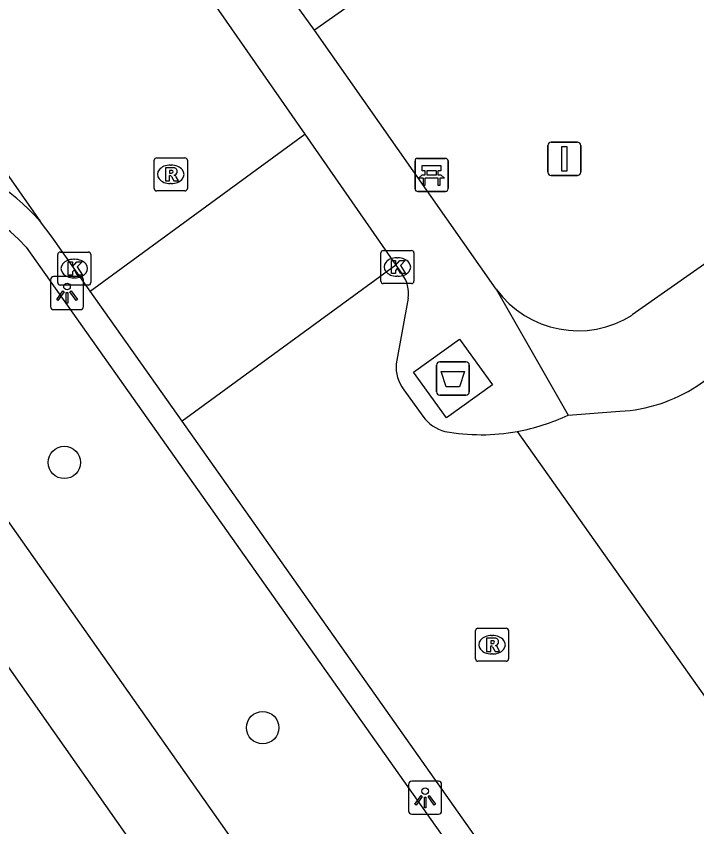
# Model space of a CAD drawing. Extents: x 159353 to 160616, y 385893 to 387321.
# Drawn here: x 160055.18 to 160075.74, y 387095.74 to 387120.24 of the extents above; entities that cross this region are included whole.
import ezdxf

# ---------------------------------------------------------------- set-up
doc = ezdxf.new("R2010")
doc.units = 0
for name, color, linetype in [('IMGEO_Afval_apart_plaats', 7, 'Continuous'), ('IMGEO_Bank', 7, 'Continuous'), ('IMGEO_Boom', 7, 'Continuous'), ('IMGEO_Kolk', 7, 'Continuous'), ('IMGEO_Lichtpunt', 7, 'Continuous'), ('IMGEO_Rijbaan_lokaal_gesloten', 7, 'Continuous'), ('IMGEO_Rijbaan_lokaal_open', 7, 'Continuous'), ('IMGEO_Rioolput', 7, 'Continuous'), ('IMGEO_Verkeersbordpaal', 7, 'Continuous'), ('IMGEO_Voetpad_gesloten', 7, 'Continuous'), ('IMGEO_Voetpad_open', 7, 'Continuous')]:
    doc.layers.add(name, color=color, linetype=linetype)

msp = doc.modelspace()

# ---------------------------------------------------------------- linework, layer by layer
at = {"layer": 'IMGEO_Afval_apart_plaats'}
for p, q in [((160067.88, 387108.889), (160067.88, 387109.689)), ((160067.88, 387109.689), (160067.88, 387108.889)), ((160067.98, 387109.789), (160068.77, 387109.789)), ((160068.77, 387109.789), (160067.98, 387109.789)), ((160068.87, 387109.689), (160068.87, 387108.889)), ((160068.87, 387108.889), (160068.87, 387109.689)), ((160068.77, 387108.789), (160067.98, 387108.789)), ((160067.98, 387108.789), (160068.77, 387108.789))]:
    msp.add_line(p, q, dxfattribs=at)
msp.add_lwpolyline([(160068.023, 387109.503), (160068.727, 387109.503), (160068.578, 387109.033), (160068.172, 387109.033), (160068.023, 387109.503)], dxfattribs=at)
for centre, start, end in [((160067.98, 387109.689), 90, 180), ((160067.98, 387109.689), 90, 180), ((160068.77, 387109.689), 0, 90), ((160068.77, 387109.689), 360, 90), ((160067.98, 387108.889), 180, 270), ((160067.98, 387108.889), 180, 270), ((160068.77, 387108.889), 270, 0), ((160068.77, 387108.889), 270, 0)]:
    msp.add_arc(centre, 0.1, start, end, dxfattribs=at)
at = {"layer": 'IMGEO_Bank'}
for p, q in [((160067.23, 387115.019), (160067.23, 387115.86)), ((160067.23, 387115.86), (160067.23, 387115.019)), ((160067.305, 387115.944), (160068.146, 387115.944)), ((160068.146, 387115.944), (160067.305, 387115.944)), ((160068.23, 387115.869), (160068.23, 387115.028)), ((160068.23, 387115.028), (160068.23, 387115.869)), ((160067.539, 387115.45), (160067.539, 387115.556)), ((160067.583, 387115.556), (160067.583, 387115.45)), ((160067.871, 387115.562), (160067.589, 387115.562)), ((160067.877, 387115.45), (160067.877, 387115.556)), ((160067.921, 387115.556), (160067.921, 387115.45)), ((160067.927, 387115.342), (160067.534, 387115.342)), ((160067.589, 387115.444), (160067.871, 387115.444)), ((160068.155, 387114.944), (160067.314, 387114.944)), ((160067.314, 387114.944), (160068.155, 387114.944))]:
    msp.add_line(p, q, dxfattribs=at)
for points in [[(160067.533, 387115.562), (160067.447, 387115.562), (160067.447, 387115.723), (160068.01, 387115.723), (160068.01, 387115.562), (160067.927, 387115.562)], [(160067.477, 387115.342), (160067.335, 387115.342), (160067.447, 387115.444), (160067.533, 387115.444)], [(160067.527, 387115.335), (160067.527, 387115.128), (160067.484, 387115.128), (160067.484, 387115.335)], [(160067.927, 387115.444), (160068.01, 387115.444), (160068.122, 387115.342), (160067.983, 387115.342)], [(160067.977, 387115.335), (160067.977, 387115.128), (160067.933, 387115.128), (160067.933, 387115.335)]]:
    msp.add_lwpolyline(points, dxfattribs=at)
for centre, radius, start, end in [((160067.308, 387115.866), 0.0779, 92.4484, 184.2845), ((160067.308, 387115.866), 0.0779, 92.4484, 184.2845), ((160068.152, 387115.866), 0.0779, 2.4484, 94.2845), ((160068.152, 387115.866), 0.0779, 2.4484, 94.2845), ((160067.532, 387115.555), 0.00671, 2.8957, 87.1043), ((160067.589, 387115.555), 0.00671, 92.8957, 177.1043), ((160067.871, 387115.555), 0.00671, 2.8957, 87.1043), ((160067.928, 387115.555), 0.00671, 92.8957, 177.1043), ((160067.477, 387115.335), 0.00671, 2.8957, 87.1043), ((160067.534, 387115.335), 0.00671, 92.8957, 177.1043), ((160067.532, 387115.451), 0.00671, 272.8957, 357.1043), ((160067.589, 387115.451), 0.00671, 182.8957, 267.1043), ((160067.871, 387115.451), 0.00671, 272.8957, 357.1043), ((160067.928, 387115.451), 0.00671, 182.8957, 267.1043), ((160067.926, 387115.335), 0.00671, 2.8957, 87.1043), ((160067.983, 387115.335), 0.00671, 92.8957, 177.1043), ((160068.152, 387115.022), 0.0779, 272.4484, 4.2845), ((160068.152, 387115.022), 0.0779, 272.4484, 4.2845), ((160067.308, 387115.022), 0.0779, 182.4484, 274.2845), ((160067.308, 387115.022), 0.0779, 182.4484, 274.2845)]:
    msp.add_arc(centre, radius, start, end, dxfattribs=at)
at = {"layer": 'IMGEO_Boom'}
for centre in [(160056.636, 387106.751), (160062.627, 387098.734)]:
    msp.add_circle(centre, 0.489, dxfattribs=at)
at = {"layer": 'IMGEO_Kolk'}
for p, q in [((160056.509, 387113.113), (160057.361, 387113.113)), ((160066.197, 387112.233), (160066.197, 387113.085)), ((160066.272, 387113.159), (160067.124, 387113.159)), ((160067.198, 387113.085), (160067.198, 387112.233)), ((160056.434, 387112.187), (160056.434, 387113.039)), ((160056.922, 387112.893), (160056.947, 387112.893)), ((160057.435, 387113.039), (160057.435, 387112.187)), ((160066.685, 387112.939), (160066.71, 387112.939)), ((160056.945, 387112.333), (160056.92, 387112.333)), ((160066.708, 387112.379), (160066.683, 387112.379)), ((160057.361, 387112.113), (160056.509, 387112.113)), ((160067.124, 387112.159), (160066.272, 387112.159))]:
    msp.add_line(p, q, dxfattribs=at)
for points in [[(160056.509, 387113.113), (160057.361, 387113.113)], [(160066.197, 387112.233), (160066.197, 387113.085)], [(160066.272, 387113.159), (160067.124, 387113.159)], [(160067.198, 387113.085), (160067.198, 387112.233)], [(160056.434, 387112.187), (160056.434, 387113.039)], [(160057.435, 387113.039), (160057.435, 387112.187)], [(160066.518, 387112.859), (160066.641, 387112.859), (160066.641, 387112.708), (160066.771, 387112.859), (160066.935, 387112.859), (160066.789, 387112.708), (160066.942, 387112.459), (160066.79, 387112.459), (160066.705, 387112.623), (160066.641, 387112.556), (160066.641, 387112.459), (160066.518, 387112.459), (160066.518, 387112.859)], [(160056.755, 387112.813), (160056.878, 387112.813), (160056.878, 387112.662), (160057.008, 387112.813), (160057.172, 387112.813), (160057.026, 387112.662), (160057.179, 387112.413), (160057.027, 387112.413), (160056.942, 387112.577), (160056.878, 387112.51), (160056.878, 387112.413), (160056.755, 387112.413), (160056.755, 387112.813)], [(160057.361, 387112.113), (160056.509, 387112.113)], [(160067.124, 387112.159), (160066.272, 387112.159)]]:
    msp.add_lwpolyline(points, dxfattribs=at)
for centre, start, end in [((160056.511, 387113.037), 91.552, 178.448), ((160056.511, 387113.037), 91.552, 178.448), ((160057.359, 387113.037), 1.552, 88.448), ((160057.359, 387113.037), 1.552, 88.448), ((160066.274, 387113.083), 91.552, 178.448), ((160066.274, 387113.083), 91.552, 178.448), ((160067.122, 387113.083), 1.552, 88.448), ((160067.122, 387113.083), 1.552, 88.448), ((160056.511, 387112.189), 181.552, 268.448), ((160056.511, 387112.189), 181.552, 268.448), ((160057.359, 387112.189), 271.552, 358.448), ((160057.359, 387112.189), 271.552, 358.448), ((160066.274, 387112.235), 181.552, 268.448), ((160066.274, 387112.235), 181.552, 268.448), ((160067.122, 387112.235), 271.552, 358.448), ((160067.122, 387112.235), 271.552, 358.448)]:
    msp.add_arc(centre, 0.0765, start, end, dxfattribs=at)
for centre, major_axis, ratio, start_param, end_param in [((160056.921, 387112.613), (-0.387, 0.002), 0.722429, 4.712389, 7.853982), ((160056.946, 387112.613), (-0.39, 0.002), 0.717154, 1.570796, 4.712389), ((160066.684, 387112.659), (-0.387, 0.002), 0.722429, 4.712389, 7.853982), ((160066.709, 387112.659), (-0.39, 0.002), 0.717154, 1.570796, 4.712389)]:
    msp.add_ellipse(centre, major_axis=major_axis, ratio=ratio, start_param=start_param, end_param=end_param, dxfattribs=at)
at = {"layer": 'IMGEO_Lichtpunt'}
for p, q in [((160057.119, 387112.368), (160056.311, 387112.368)), ((160057.119, 387112.368), (160056.311, 387112.368)), ((160056.217, 387112.273), (160056.217, 387111.466)), ((160056.217, 387112.273), (160056.217, 387111.466)), ((160057.213, 387111.466), (160057.213, 387112.273)), ((160057.213, 387111.466), (160057.213, 387112.273)), ((160056.311, 387111.372), (160057.119, 387111.372)), ((160056.311, 387111.372), (160057.119, 387111.372)), ((160067.037, 387097.02), (160067.037, 387096.213)), ((160067.037, 387097.02), (160067.037, 387096.213)), ((160067.939, 387097.115), (160067.131, 387097.115)), ((160067.939, 387097.115), (160067.131, 387097.115)), ((160068.033, 387096.213), (160068.033, 387097.02)), ((160068.033, 387096.213), (160068.033, 387097.02)), ((160067.131, 387096.119), (160067.939, 387096.119)), ((160067.131, 387096.119), (160067.939, 387096.119))]:
    msp.add_line(p, q, dxfattribs=at)
for points in [[(160056.591, 387111.937), (160056.63, 387111.909), (160056.442, 387111.647), (160056.404, 387111.674), (160056.591, 387111.937)], [(160056.693, 387111.889), (160056.74, 387111.889), (160056.74, 387111.567), (160056.693, 387111.567), (160056.693, 387111.889)], [(160056.803, 387111.909), (160056.841, 387111.936), (160057.028, 387111.674), (160056.989, 387111.646), (160056.803, 387111.909)], [(160067.411, 387096.684), (160067.45, 387096.656), (160067.262, 387096.394), (160067.224, 387096.421), (160067.411, 387096.684)], [(160067.623, 387096.656), (160067.661, 387096.683), (160067.848, 387096.421), (160067.809, 387096.393), (160067.623, 387096.656)], [(160067.513, 387096.636), (160067.56, 387096.636), (160067.56, 387096.314), (160067.513, 387096.314), (160067.513, 387096.636)]]:
    msp.add_lwpolyline(points, dxfattribs=at)
for centre in [(160056.716, 387112.071), (160067.536, 387096.818)]:
    msp.add_circle(centre, 0.0994, dxfattribs=at)
for centre, start, end in [((160056.311, 387112.273), 90, 180), ((160056.311, 387112.273), 90, 180), ((160057.119, 387112.273), 0, 90), ((160057.119, 387112.273), 0, 90), ((160056.311, 387111.466), 180, 270), ((160056.311, 387111.466), 180, 270), ((160057.119, 387111.466), 270, 0), ((160057.119, 387111.466), 270, 360), ((160067.131, 387097.02), 90, 180), ((160067.131, 387097.02), 90, 180), ((160067.939, 387097.02), 0, 90), ((160067.939, 387097.02), 0, 90), ((160067.131, 387096.213), 180, 270), ((160067.131, 387096.213), 180, 270), ((160067.939, 387096.213), 270, 0), ((160067.939, 387096.213), 270, 360)]:
    msp.add_arc(centre, 0.0946, start, end, dxfattribs=at)
at = {"layer": 'IMGEO_Rijbaan_lokaal_gesloten'}
for points in [[(160044.869, 387129.755), (160044.916, 387129.765), (160055.912, 387114.022)], [(160057.013, 387126.577), (160057.251, 387126.237), (160063.901, 387116.671)], [(160057.418, 387111.93), (160056.235, 387113.606), (160055.912, 387114.022)], [(160066.654, 387112.712), (160066.841, 387112.443)], [(160067.024, 387111.715), (160066.662, 387109.729)], [(160066.89, 387108.948), (160067.471, 387108.147)], [(160079.152, 387081.161), (160077.989, 387082.818), (160074.7, 387087.444), (160060.195, 387107.996)], [(160070.32, 387107.688), (160077.487, 387097.553)]]:
    msp.add_lwpolyline(points, dxfattribs=at)
for centre, radius, start, end in [((160051.424, 387110.21), 5.889, 40.3422, 117.2099), ((160066.081, 387111.865), 0.955, 350.9568, 37.2638), ((160067.815, 387109.642), 1.157, 175.682, 216.8666), ((160068.414, 387108.809), 1.152, 215.0646, 255.977), ((160069.236, 387113.637), 6.047, 259.5135, 280.3292)]:
    msp.add_arc(centre, radius, start, end, dxfattribs=at)
at = {"layer": 'IMGEO_Rijbaan_lokaal_open'}
for points in [[(160075.743, 387109.06), (160108.312, 387131.909)], [(160057.418, 387111.93), (160063.901, 387116.671)], [(160063.901, 387116.671), (160066.654, 387112.712)], [(160066.654, 387112.712), (160060.195, 387107.996)], [(160060.195, 387107.996), (160057.418, 387111.93)], [(160071.856, 387108.185), (160073.422, 387108.301)]]:
    msp.add_lwpolyline(points, dxfattribs=at)
for centre, radius, start, end in [((160073.199, 387112.911), 4.615, 272.7672, 303.4497), ((160069.236, 387113.659), 6.069, 280.2861, 295.5737)]:
    msp.add_arc(centre, radius, start, end, dxfattribs=at)
at = {"layer": 'IMGEO_Rioolput'}
for p, q in [((160059.351, 387115.034), (160059.351, 387115.886)), ((160059.426, 387115.96), (160060.278, 387115.96)), ((160060.352, 387115.886), (160060.352, 387115.034)), ((160059.839, 387115.74), (160059.864, 387115.74)), ((160059.862, 387115.18), (160059.837, 387115.18)), ((160060.278, 387114.96), (160059.426, 387114.96)), ((160069.057, 387100.816), (160069.057, 387101.668)), ((160069.132, 387101.742), (160069.984, 387101.742)), ((160070.058, 387101.668), (160070.058, 387100.816)), ((160069.545, 387101.522), (160069.57, 387101.522)), ((160069.568, 387100.962), (160069.543, 387100.962)), ((160069.984, 387100.742), (160069.132, 387100.742))]:
    msp.add_line(p, q, dxfattribs=at)
for points in [[(160059.351, 387115.034), (160059.351, 387115.886)], [(160059.426, 387115.96), (160060.278, 387115.96)], [(160060.352, 387115.886), (160060.352, 387115.034)], [(160059.94, 387115.658), (160059.688, 387115.66), (160059.688, 387115.26)], [(160059.866, 387115.579), (160059.812, 387115.579), (160059.812, 387115.498)], [(160059.688, 387115.26), (160059.812, 387115.26), (160059.812, 387115.422), (160059.823, 387115.422)], [(160059.812, 387115.498), (160059.864, 387115.498)], [(160059.87, 387115.393), (160059.941, 387115.26), (160060.081, 387115.26), (160060.016, 387115.386)], [(160060.278, 387114.96), (160059.426, 387114.96)], [(160069.057, 387100.816), (160069.057, 387101.668)], [(160069.132, 387101.742), (160069.984, 387101.742)], [(160070.058, 387101.668), (160070.058, 387100.816)], [(160069.646, 387101.44), (160069.394, 387101.442), (160069.394, 387101.042)], [(160069.572, 387101.361), (160069.518, 387101.361), (160069.518, 387101.28)], [(160069.394, 387101.042), (160069.518, 387101.042), (160069.518, 387101.204), (160069.529, 387101.204)], [(160069.518, 387101.28), (160069.57, 387101.28)], [(160069.576, 387101.175), (160069.647, 387101.042), (160069.787, 387101.042), (160069.722, 387101.168)], [(160069.984, 387100.742), (160069.132, 387100.742)]]:
    msp.add_lwpolyline(points, dxfattribs=at)
for centre, radius, start, end in [((160059.428, 387115.884), 0.0765, 91.552, 178.448), ((160059.428, 387115.884), 0.0765, 91.552, 178.448), ((160060.276, 387115.884), 0.0765, 1.552, 88.448), ((160060.276, 387115.884), 0.0765, 1.552, 88.448), ((160059.872, 387115.483), 0.0964, 77.0061, 93.1865), ((160059.886, 387115.54), 0.0378, 276.6634, 79.6772), ((160059.939, 387115.548), 0.109, 350.3612, 89.416), ((160059.937, 387115.548), 0.112, 277.5842, 350.9817), ((160059.822, 387115.369), 0.0533, 26.0293, 88.6989), ((160059.848, 387115.687), 0.19, 274.7715, 282.9687), ((160059.921, 387115.333), 0.108, 29.5134, 73.7905), ((160059.428, 387115.036), 0.0765, 181.552, 268.448), ((160059.428, 387115.036), 0.0765, 181.552, 268.448), ((160060.276, 387115.036), 0.0765, 271.552, 358.448), ((160060.276, 387115.036), 0.0765, 271.552, 358.448), ((160069.134, 387101.666), 0.0765, 91.552, 178.448), ((160069.134, 387101.666), 0.0765, 91.552, 178.448), ((160069.982, 387101.666), 0.0765, 1.552, 88.448), ((160069.982, 387101.666), 0.0765, 1.552, 88.448), ((160069.578, 387101.265), 0.0964, 77.0061, 93.1865), ((160069.592, 387101.322), 0.0378, 276.6634, 79.6772), ((160069.645, 387101.33), 0.109, 350.3612, 89.416), ((160069.643, 387101.33), 0.112, 277.5842, 350.9817), ((160069.528, 387101.151), 0.0533, 26.0293, 88.6989), ((160069.554, 387101.469), 0.19, 274.7715, 282.9687), ((160069.627, 387101.115), 0.108, 29.5134, 73.7905), ((160069.134, 387100.818), 0.0765, 181.552, 268.448), ((160069.134, 387100.818), 0.0765, 181.552, 268.448), ((160069.982, 387100.818), 0.0765, 271.552, 358.448), ((160069.982, 387100.818), 0.0765, 271.552, 358.448)]:
    msp.add_arc(centre, radius, start, end, dxfattribs=at)
for centre, major_axis, ratio, start_param, end_param in [((160059.838, 387115.46), (-0.387, 0.002), 0.722429, 4.712389, 7.853982), ((160059.863, 387115.46), (-0.39, 0.002), 0.717154, 1.570796, 4.712389), ((160069.544, 387101.242), (-0.387, 0.002), 0.722429, 4.712389, 7.853982), ((160069.569, 387101.242), (-0.39, 0.002), 0.717154, 1.570796, 4.712389)]:
    msp.add_ellipse(centre, major_axis=major_axis, ratio=ratio, start_param=start_param, end_param=end_param, dxfattribs=at)
at = {"layer": 'IMGEO_Verkeersbordpaal'}
for p, q in [((160071.245, 387115.529), (160071.245, 387116.329)), ((160071.245, 387116.329), (160071.245, 387115.529)), ((160071.345, 387116.429), (160072.135, 387116.429)), ((160072.135, 387116.429), (160071.345, 387116.429)), ((160072.235, 387116.329), (160072.235, 387115.529)), ((160072.235, 387115.529), (160072.235, 387116.329)), ((160072.135, 387115.429), (160071.345, 387115.429)), ((160071.345, 387115.429), (160072.135, 387115.429))]:
    msp.add_line(p, q, dxfattribs=at)
msp.add_lwpolyline([(160071.665, 387116.304), (160071.815, 387116.304), (160071.815, 387115.554), (160071.665, 387115.554), (160071.665, 387116.304)], dxfattribs=at)
for centre, start, end in [((160071.345, 387116.329), 90, 180), ((160071.345, 387116.329), 90, 180), ((160072.135, 387116.329), 0, 90), ((160072.135, 387116.329), 360, 90), ((160071.345, 387115.529), 180, 270), ((160071.345, 387115.529), 180, 270), ((160072.135, 387115.529), 270, 0), ((160072.135, 387115.529), 270, 0)]:
    msp.add_arc(centre, 0.1, start, end, dxfattribs=at)
at = {"layer": 'IMGEO_Voetpad_gesloten'}
msp.add_lwpolyline([(160068.571, 387110.481), (160069.567, 387109.095), (160068.178, 387108.097), (160067.182, 387109.484), (160068.571, 387110.481)], dxfattribs=at)
at = {"layer": 'IMGEO_Voetpad_open'}
for points in [[(160108.285, 387150.955), (160104.447, 387148.233), (160105.556, 387146.606), (160101.612, 387143.832), (160100.493, 387145.443), (160089.912, 387137.975), (160091.036, 387136.369), (160087.083, 387133.582), (160085.956, 387135.187), (160074.369, 387127.018), (160075.496, 387125.417), (160071.563, 387122.619), (160070.431, 387124.226), (160064.189, 387119.818)], [(160110.745, 387137.143), (160073.795, 387111.209)], [(160064.189, 387119.818), (160063.489, 387120.801)], [(160069.684, 387111.994), (160064.189, 387119.818)], [(160055.483, 387113.26), (160077.99, 387081.407)], [(160049.378, 387112.858), (160062.69, 387093.944), (160073.603, 387078.526)], [(160069.684, 387111.994), (160071.856, 387108.185)], [(160067.65, 387082.476), (160053.032, 387103.285)]]:
    msp.add_lwpolyline(points, dxfattribs=at)
for centre, radius, start, end in [((160050.994, 387109.175), 6.069, 42.3067, 92.1086), ((160072.158, 387113.791), 3.058, 216.0039, 302.375)]:
    msp.add_arc(centre, radius, start, end, dxfattribs=at)

doc.saveas('drawing.dxf')
